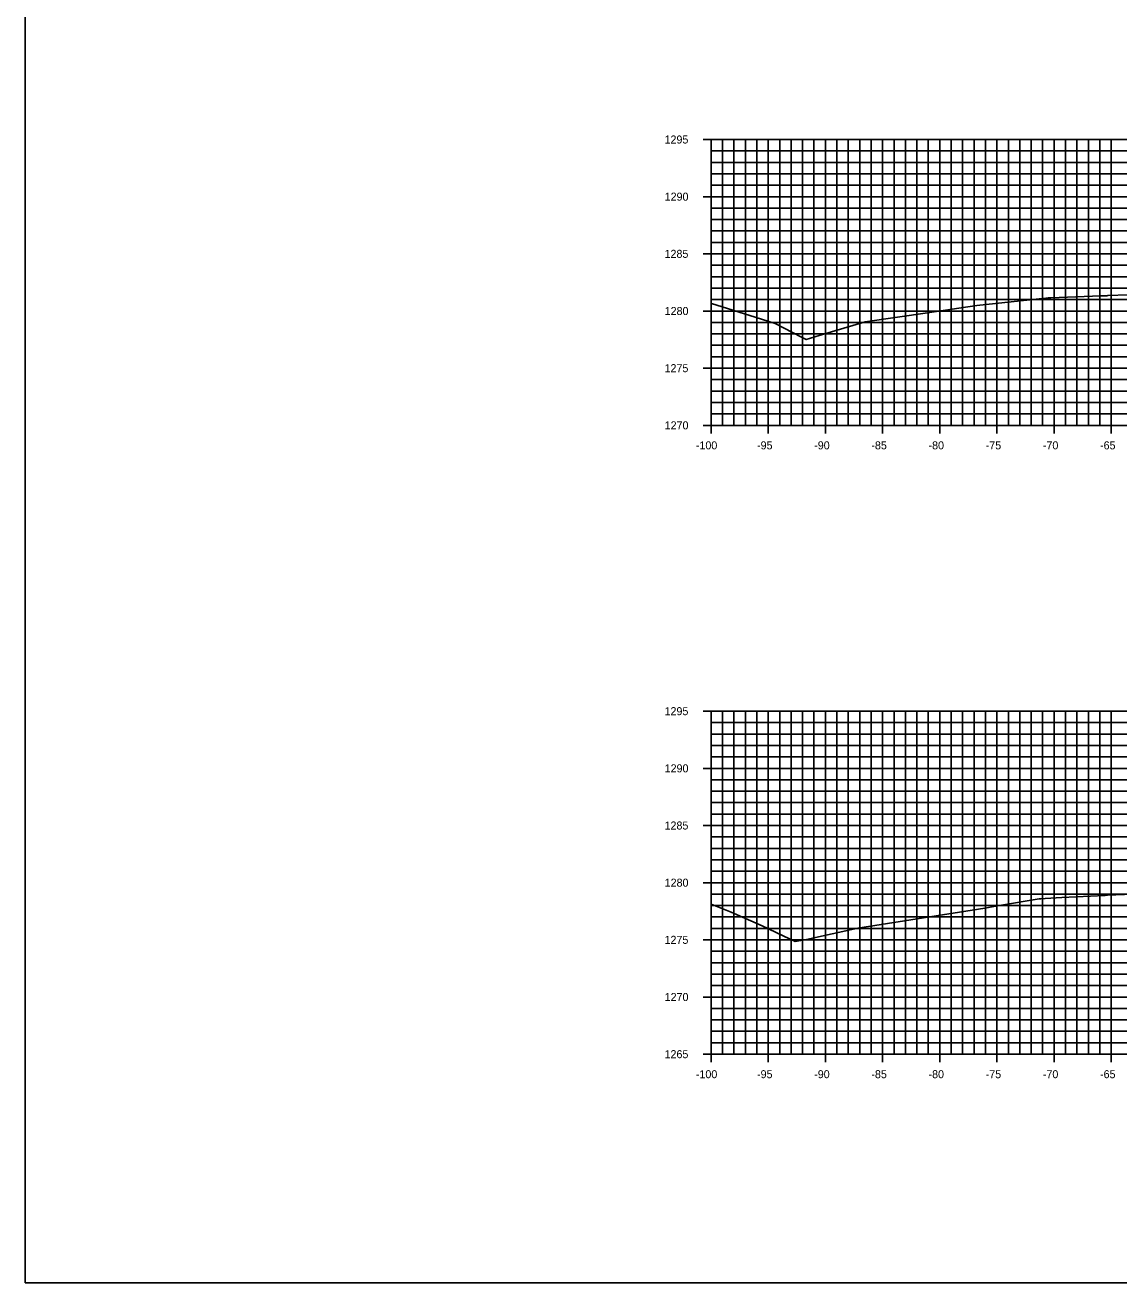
# Model space of a CAD drawing. Extents: x 674939 to 678919, y 750652 to 765176.
# Drawn here: x 678578.5 to 678674.2, y 757362.6 to 757472.6 of the extents above; entities that cross this region are included whole.
import ezdxf

# ---------------------------------------------------------------- set-up
doc = ezdxf.new("R2010")
doc.units = 0
for name, color, linetype in [('R_Axis', 7, 'Continuous'), ('R_Axis Annot', 7, 'Continuous'), ('R_Exist Surface', 7, 'Continuous'), ('R_Grid', 7, 'Continuous'), ('R_No Plot', 7, 'Continuous')]:
    doc.layers.add(name, color=color, linetype=linetype)

msp = doc.modelspace()

# ---------------------------------------------------------------- linework, layer by layer
at = {"layer": 'R_Axis'}
for p, q in [((678637.83, 757462.55), (678639.23, 757462.55)), ((678638.53, 757437.55), (678638.53, 757462.55)), ((678638.53, 757461.55), (678638.88, 757461.55)), ((678638.53, 757460.55), (678638.88, 757460.55)), ((678638.53, 757459.55), (678638.88, 757459.55)), ((678638.53, 757458.55), (678638.88, 757458.55)), ((678637.83, 757457.55), (678639.23, 757457.55)), ((678638.53, 757456.55), (678638.88, 757456.55)), ((678638.53, 757455.55), (678638.88, 757455.55)), ((678638.53, 757454.55), (678638.88, 757454.55)), ((678638.53, 757453.55), (678638.88, 757453.55)), ((678637.83, 757452.55), (678639.23, 757452.55)), ((678638.53, 757451.55), (678638.88, 757451.55)), ((678638.53, 757450.55), (678638.88, 757450.55)), ((678638.53, 757449.55), (678638.88, 757449.55)), ((678638.53, 757448.55), (678638.88, 757448.55)), ((678637.83, 757447.55), (678639.23, 757447.55)), ((678638.53, 757446.55), (678638.88, 757446.55)), ((678638.53, 757445.55), (678638.88, 757445.55)), ((678638.53, 757444.55), (678638.88, 757444.55)), ((678638.53, 757443.55), (678638.88, 757443.55)), ((678637.83, 757442.55), (678639.23, 757442.55)), ((678638.53, 757441.55), (678638.88, 757441.55)), ((678638.53, 757440.55), (678638.88, 757440.55)), ((678638.53, 757439.55), (678638.88, 757439.55)), ((678638.53, 757438.55), (678638.88, 757438.55)), ((678638.53, 757436.85), (678638.53, 757438.25)), ((678643.53, 757436.85), (678643.53, 757438.25)), ((678648.53, 757436.85), (678648.53, 757438.25)), ((678653.53, 757436.85), (678653.53, 757438.25)), ((678658.53, 757436.85), (678658.53, 757438.25)), ((678663.53, 757436.85), (678663.53, 757438.25)), ((678668.53, 757436.85), (678668.53, 757438.25)), ((678673.53, 757436.85), (678673.53, 757438.25)), ((678637.83, 757437.55), (678639.23, 757437.55)), ((678638.53, 757437.55), (678838.53, 757437.55)), ((678637.83, 757412.55), (678639.23, 757412.55)), ((678638.53, 757382.55), (678638.53, 757412.55)), ((678638.53, 757411.55), (678638.88, 757411.55)), ((678638.53, 757410.55), (678638.88, 757410.55)), ((678638.53, 757409.55), (678638.88, 757409.55)), ((678638.53, 757408.55), (678638.88, 757408.55)), ((678637.83, 757407.55), (678639.23, 757407.55)), ((678638.53, 757406.55), (678638.88, 757406.55)), ((678638.53, 757405.55), (678638.88, 757405.55)), ((678638.53, 757404.55), (678638.88, 757404.55)), ((678638.53, 757403.55), (678638.88, 757403.55)), ((678637.83, 757402.55), (678639.23, 757402.55)), ((678638.53, 757401.55), (678638.88, 757401.55)), ((678638.53, 757400.55), (678638.88, 757400.55)), ((678638.53, 757399.55), (678638.88, 757399.55)), ((678638.53, 757398.55), (678638.88, 757398.55)), ((678637.83, 757397.55), (678639.23, 757397.55)), ((678638.53, 757396.55), (678638.88, 757396.55)), ((678638.53, 757395.55), (678638.88, 757395.55)), ((678638.53, 757394.55), (678638.88, 757394.55)), ((678638.53, 757393.55), (678638.88, 757393.55)), ((678637.83, 757392.55), (678639.23, 757392.55)), ((678638.53, 757391.55), (678638.88, 757391.55)), ((678638.53, 757390.55), (678638.88, 757390.55)), ((678638.53, 757389.55), (678638.88, 757389.55)), ((678638.53, 757388.55), (678638.88, 757388.55)), ((678637.83, 757387.55), (678639.23, 757387.55)), ((678638.53, 757386.55), (678638.88, 757386.55)), ((678638.53, 757385.55), (678638.88, 757385.55)), ((678638.53, 757384.55), (678638.88, 757384.55)), ((678638.53, 757383.55), (678638.88, 757383.55)), ((678638.53, 757381.85), (678638.53, 757383.25)), ((678643.53, 757381.85), (678643.53, 757383.25)), ((678648.53, 757381.85), (678648.53, 757383.25)), ((678653.53, 757381.85), (678653.53, 757383.25)), ((678658.53, 757381.85), (678658.53, 757383.25)), ((678663.53, 757381.85), (678663.53, 757383.25)), ((678668.53, 757381.85), (678668.53, 757383.25)), ((678673.53, 757381.85), (678673.53, 757383.25)), ((678637.83, 757382.55), (678639.23, 757382.55)), ((678638.53, 757382.55), (678838.53, 757382.55))]:
    msp.add_line(p, q, dxfattribs=at)
at = {"layer": 'R_Exist Surface'}
for points in [[(678638.53, 757448.22), (678638.58, 757448.2), (678642.4, 757447), (678644.14, 757446.47), (678646.45, 757445.26), (678646.86, 757445.05), (678647.99, 757445.41), (678652, 757446.6), (678657.46, 757447.4), (678661.76, 757448.03), (678667.24, 757448.6), (678667.56, 757448.64), (678667.58, 757448.64), (678668, 757448.69), (678668.25, 757448.7), (678672.61, 757448.88), (678673.16, 757448.89), (678673.19, 757448.9), (678673.25, 757448.9), (678674.98, 757448.96)], [(678638.53, 757395.67), (678640.3, 757394.96), (678642.99, 757393.79), (678645.4, 757392.63), (678645.87, 757392.41), (678646.88, 757392.59), (678651.37, 757393.58), (678656, 757394.31), (678662.47, 757395.33), (678663.75, 757395.54), (678667.23, 757396.13), (678667.37, 757396.14), (678667.76, 757396.18), (678669.21, 757396.25), (678672.96, 757396.44), (678673.02, 757396.45), (678673.2, 757396.45), (678680.64, 757396.76)]]:
    msp.add_lwpolyline(points, dxfattribs=at)
at = {"layer": 'R_Grid'}
for p, q in [((678638.53, 757462.55), (678838.53, 757462.55)), ((678638.53, 757437.55), (678638.53, 757462.55)), ((678639.53, 757437.55), (678639.53, 757462.55)), ((678640.53, 757437.55), (678640.53, 757462.55)), ((678641.53, 757437.55), (678641.53, 757462.55)), ((678642.53, 757437.55), (678642.53, 757462.55)), ((678643.53, 757437.55), (678643.53, 757462.55)), ((678644.53, 757437.55), (678644.53, 757462.55)), ((678645.53, 757437.55), (678645.53, 757462.55)), ((678646.53, 757437.55), (678646.53, 757462.55)), ((678647.53, 757437.55), (678647.53, 757462.55)), ((678648.53, 757437.55), (678648.53, 757462.55)), ((678649.53, 757437.55), (678649.53, 757462.55)), ((678650.53, 757437.55), (678650.53, 757462.55)), ((678651.53, 757437.55), (678651.53, 757462.55)), ((678652.53, 757437.55), (678652.53, 757462.55)), ((678653.53, 757437.55), (678653.53, 757462.55)), ((678654.53, 757437.55), (678654.53, 757462.55)), ((678655.53, 757437.55), (678655.53, 757462.55)), ((678656.53, 757437.55), (678656.53, 757462.55)), ((678657.53, 757437.55), (678657.53, 757462.55)), ((678658.53, 757437.55), (678658.53, 757462.55)), ((678659.53, 757437.55), (678659.53, 757462.55)), ((678660.53, 757437.55), (678660.53, 757462.55)), ((678661.53, 757437.55), (678661.53, 757462.55)), ((678662.53, 757437.55), (678662.53, 757462.55)), ((678663.53, 757437.55), (678663.53, 757462.55)), ((678664.53, 757437.55), (678664.53, 757462.55)), ((678665.53, 757437.55), (678665.53, 757462.55)), ((678666.53, 757437.55), (678666.53, 757462.55)), ((678667.53, 757437.55), (678667.53, 757462.55)), ((678668.53, 757437.55), (678668.53, 757462.55)), ((678669.53, 757437.55), (678669.53, 757462.55)), ((678670.53, 757437.55), (678670.53, 757462.55)), ((678671.53, 757437.55), (678671.53, 757462.55)), ((678672.53, 757437.55), (678672.53, 757462.55)), ((678673.53, 757437.55), (678673.53, 757462.55)), ((678638.53, 757461.55), (678838.53, 757461.55)), ((678638.53, 757460.55), (678838.53, 757460.55)), ((678638.53, 757459.55), (678838.53, 757459.55)), ((678638.53, 757458.55), (678838.53, 757458.55)), ((678638.53, 757457.55), (678838.53, 757457.55)), ((678638.53, 757456.55), (678838.53, 757456.55)), ((678638.53, 757455.55), (678838.53, 757455.55)), ((678638.53, 757454.55), (678838.53, 757454.55)), ((678638.53, 757453.55), (678838.53, 757453.55)), ((678638.53, 757452.55), (678838.53, 757452.55)), ((678638.53, 757451.55), (678838.53, 757451.55)), ((678638.53, 757450.55), (678838.53, 757450.55)), ((678638.53, 757449.55), (678838.53, 757449.55)), ((678638.53, 757448.55), (678838.53, 757448.55)), ((678638.53, 757447.55), (678838.53, 757447.55)), ((678638.53, 757446.55), (678838.53, 757446.55)), ((678638.53, 757445.55), (678838.53, 757445.55)), ((678638.53, 757444.55), (678838.53, 757444.55)), ((678638.53, 757443.55), (678838.53, 757443.55)), ((678638.53, 757442.55), (678838.53, 757442.55)), ((678638.53, 757441.55), (678838.53, 757441.55)), ((678638.53, 757440.55), (678838.53, 757440.55)), ((678638.53, 757439.55), (678838.53, 757439.55)), ((678638.53, 757438.55), (678838.53, 757438.55)), ((678638.53, 757437.55), (678838.53, 757437.55)), ((678638.53, 757412.55), (678838.53, 757412.55)), ((678638.53, 757382.55), (678638.53, 757412.55)), ((678639.53, 757382.55), (678639.53, 757412.55)), ((678640.53, 757382.55), (678640.53, 757412.55)), ((678641.53, 757382.55), (678641.53, 757412.55)), ((678642.53, 757382.55), (678642.53, 757412.55)), ((678643.53, 757382.55), (678643.53, 757412.55)), ((678644.53, 757382.55), (678644.53, 757412.55)), ((678645.53, 757382.55), (678645.53, 757412.55)), ((678646.53, 757382.55), (678646.53, 757412.55)), ((678647.53, 757382.55), (678647.53, 757412.55)), ((678648.53, 757382.55), (678648.53, 757412.55)), ((678649.53, 757382.55), (678649.53, 757412.55)), ((678650.53, 757382.55), (678650.53, 757412.55)), ((678651.53, 757382.55), (678651.53, 757412.55)), ((678652.53, 757382.55), (678652.53, 757412.55)), ((678653.53, 757382.55), (678653.53, 757412.55)), ((678654.53, 757382.55), (678654.53, 757412.55)), ((678655.53, 757382.55), (678655.53, 757412.55)), ((678656.53, 757382.55), (678656.53, 757412.55)), ((678657.53, 757382.55), (678657.53, 757412.55)), ((678658.53, 757382.55), (678658.53, 757412.55)), ((678659.53, 757382.55), (678659.53, 757412.55)), ((678660.53, 757382.55), (678660.53, 757412.55)), ((678661.53, 757382.55), (678661.53, 757412.55)), ((678662.53, 757382.55), (678662.53, 757412.55)), ((678663.53, 757382.55), (678663.53, 757412.55)), ((678664.53, 757382.55), (678664.53, 757412.55)), ((678665.53, 757382.55), (678665.53, 757412.55)), ((678666.53, 757382.55), (678666.53, 757412.55)), ((678667.53, 757382.55), (678667.53, 757412.55)), ((678668.53, 757382.55), (678668.53, 757412.55)), ((678669.53, 757382.55), (678669.53, 757412.55)), ((678670.53, 757382.55), (678670.53, 757412.55)), ((678671.53, 757382.55), (678671.53, 757412.55)), ((678672.53, 757382.55), (678672.53, 757412.55)), ((678673.53, 757382.55), (678673.53, 757412.55)), ((678638.53, 757411.55), (678838.53, 757411.55)), ((678638.53, 757410.55), (678838.53, 757410.55)), ((678638.53, 757409.55), (678838.53, 757409.55)), ((678638.53, 757408.55), (678838.53, 757408.55)), ((678638.53, 757407.55), (678838.53, 757407.55)), ((678638.53, 757406.55), (678838.53, 757406.55)), ((678638.53, 757405.55), (678838.53, 757405.55)), ((678638.53, 757404.55), (678838.53, 757404.55)), ((678638.53, 757403.55), (678838.53, 757403.55)), ((678638.53, 757402.55), (678838.53, 757402.55)), ((678638.53, 757401.55), (678838.53, 757401.55)), ((678638.53, 757400.55), (678838.53, 757400.55)), ((678638.53, 757399.55), (678838.53, 757399.55)), ((678638.53, 757398.55), (678838.53, 757398.55)), ((678638.53, 757397.55), (678838.53, 757397.55)), ((678638.53, 757396.55), (678838.53, 757396.55)), ((678638.53, 757395.55), (678838.53, 757395.55)), ((678638.53, 757394.55), (678838.53, 757394.55)), ((678638.53, 757393.55), (678838.53, 757393.55)), ((678638.53, 757392.55), (678838.53, 757392.55)), ((678638.53, 757391.55), (678838.53, 757391.55)), ((678638.53, 757390.55), (678838.53, 757390.55)), ((678638.53, 757389.55), (678838.53, 757389.55)), ((678638.53, 757388.55), (678838.53, 757388.55)), ((678638.53, 757387.55), (678838.53, 757387.55)), ((678638.53, 757386.55), (678838.53, 757386.55)), ((678638.53, 757385.55), (678838.53, 757385.55)), ((678638.53, 757384.55), (678838.53, 757384.55)), ((678638.53, 757383.55), (678838.53, 757383.55)), ((678638.53, 757382.55), (678838.53, 757382.55))]:
    msp.add_line(p, q, dxfattribs=at)
at = {"layer": 'R_No Plot'}
msp.add_lwpolyline([(678578.53, 757362.55), (678918.53, 757362.55), (678918.53, 757582.55), (678578.53, 757582.55)], close=True, dxfattribs=at)

# ---------------------------------------------------------------- texts
at = {"layer": 'R_Axis Annot'}
for s, p in [('1295', (678634.46, 757462.2)), ('1290', (678634.47, 757457.2)), ('1285', (678634.46, 757452.2)), ('1280', (678634.47, 757447.2)), ('1275', (678634.46, 757442.2)), ('1270', (678634.47, 757437.2)), ('-100', (678637.2, 757435.45)), ('-95', (678642.55, 757435.45)), ('-90', (678647.55, 757435.45)), ('-85', (678652.55, 757435.45)), ('-80', (678657.55, 757435.45)), ('-75', (678662.55, 757435.45)), ('-70', (678667.55, 757435.45)), ('-65', (678672.55, 757435.45)), ('1295', (678634.46, 757412.2)), ('1290', (678634.47, 757407.2)), ('1285', (678634.46, 757402.2)), ('1280', (678634.47, 757397.2)), ('1275', (678634.46, 757392.2)), ('1270', (678634.47, 757387.2)), ('1265', (678634.46, 757382.2)), ('-100', (678637.2, 757380.45)), ('-95', (678642.55, 757380.45)), ('-90', (678647.55, 757380.45)), ('-85', (678652.55, 757380.45)), ('-80', (678657.55, 757380.45)), ('-75', (678662.55, 757380.45)), ('-70', (678667.55, 757380.45)), ('-65', (678672.55, 757380.45))]:
    msp.add_text(s, height=0.7, dxfattribs=at).set_placement(p)

doc.saveas('drawing.dxf')
